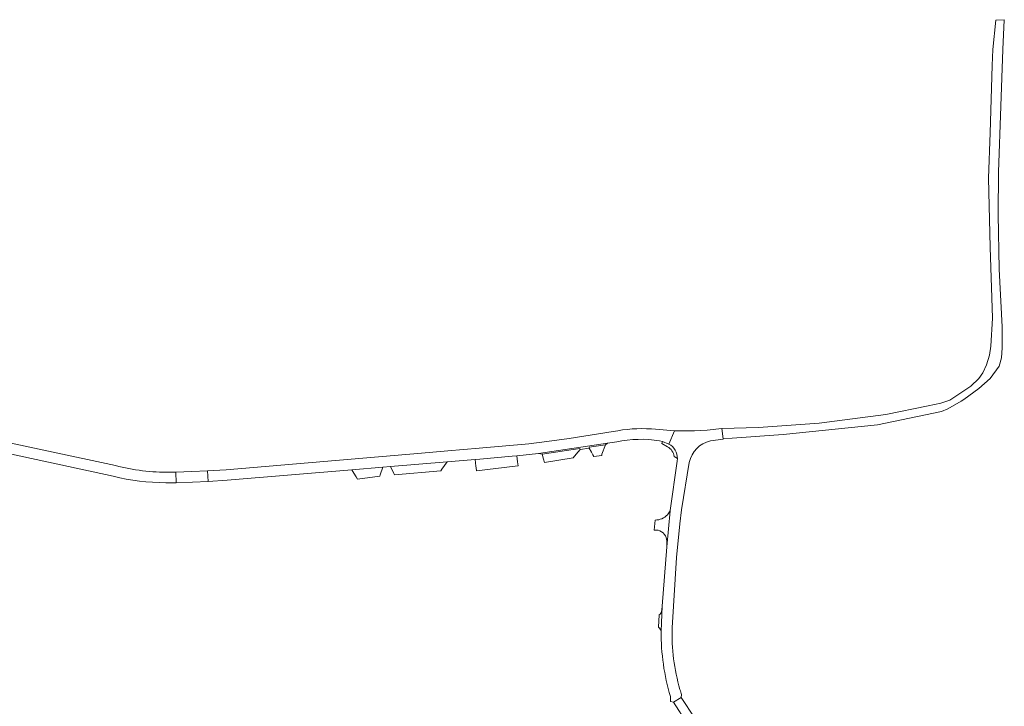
# Model space of a CAD drawing. Header units: metres. Extents: x 166325 to 190320, y 381923 to 404576.
# Tile 372 of 656: x 175413 to 175785, y 390027 to 390286. Entities that reach past the tile are written whole.
import ezdxf

# ---------------------------------------------------------------- set-up
doc = ezdxf.new("R2010")
doc.units = ezdxf.units.M
doc.layers.add('B-WE-VH-VERHARDING_ASFALT-GV', color=8, linetype='Continuous', lineweight=18)
doc.layers.add('B-WE-VH-VERHARDING_BETONSTRAATSTEEN-GV', color=8, linetype='Continuous', lineweight=18)

msp = doc.modelspace()

# ---------------------------------------------------------------- linework, layer by layer
at = {"layer": 'B-WE-VH-VERHARDING_ASFALT-GV', "flags": 128}
for points in [[(175763.418, 390138.752), (175768.553, 390141.706), (175769.547, 390142.362), (175775.222, 390146.502), (175779.411, 390150.232), (175782.802, 390154.923), (175783.738, 390157.992), (175784.022, 390161.822), (175783.981, 390169.775), (175782.872, 390191.476), (175782.419, 390212.166), (175782.548, 390228.102), (175783.47, 390253.047), (175784.22, 390274.462), (175784.793, 390285.65), (175781.642, 390285.538), (175780.404, 390274.352), (175780.182, 390268.397), (175779.428, 390243.011), (175778.871, 390225.792), (175779.423, 390199.737), (175780.386, 390173.024), (175779.677, 390162.486), (175779.207, 390159.019), (175778.007, 390155.418), (175776.675, 390152.384), (175775.112, 390150.242), (175772.097, 390147.314), (175764.26, 390142.092), (175760.764, 390140.87), (175756.048, 390139.947), (175740.011, 390136.63), (175714.843, 390133.36), (175692.003, 390131.741), (175678.066, 390131.308), (175678.583, 390127.438), (175681.977, 390127.686), (175701.265, 390129.094), (175736.891, 390132.758), (175761.126, 390137.758)], [(175662.73, 390029.786), (175659.823, 390028.015), (175664.982, 390020.06), (175667.946, 390021.982)]]:
    msp.add_lwpolyline(points, close=True, dxfattribs=at)
for points in [[(175449.089, 390117.328), (175398.359, 390128.264), (175314.575, 390145.659)], [(175314.528, 390141.34), (175397.444, 390124.327), (175448.285, 390113.322)], [(175654.577, 390126.746), (175655.684, 390126.464), (175658.092, 390125.502), (175660.246, 390130.471), (175653.073, 390131.069), (175651.503, 390131.2)], [(175673.783, 390126.706), (175678.596, 390127.337), (175678.583, 390127.438), (175678.066, 390131.308), (175672.556, 390130.712), (175667.767, 390130.507), (175660.246, 390130.471), (175658.092, 390125.502)], [(175637.05, 390130.175), (175620.454, 390127.617), (175612.068, 390126.476), (175605.166, 390125.601), (175586.432, 390123.881), (175574.677, 390122.887), (175564.707, 390122.043), (175490.896, 390115.8), (175483.878, 390115.377), (175484.097, 390111.358), (175491.267, 390111.818), (175538.369, 390115.76), (175550.062, 390116.739), (175552.979, 390116.983), (175574.349, 390118.771), (175584.931, 390119.656), (175586.696, 390119.804), (175598.909, 390120.867), (175600.742, 390121.069)], [(175600.742, 390121.069), (175608.913, 390121.971), (175634.979, 390125.785), (175638.397, 390126.286)], [(175661.309, 390119.981), (175661.291, 390119.086), (175658.594, 390100.41), (175658.583, 390100.339), (175657.327, 390086.748), (175655.589, 390064.336), (175655.213, 390054.824)], [(175659.367, 390056.133), (175661.017, 390082.607), (175662.224, 390095.389), (175662.897, 390100.62), (175665.822, 390118.582)], [(175468.112, 390110.876), (175470.02, 390110.89), (175472.011, 390110.905), (175471.884, 390114.932), (175469.69, 390114.874)], [(175657.079, 390090.217), (175657.312, 390088.965), (175657.327, 390086.748), (175658.583, 390100.339)], [(175652.977, 390096.793), (175652.61, 390092.991)], [(175655.213, 390054.824), (175655.589, 390064.336)], [(175655.589, 390064.336), (175655.425, 390062.874), (175655.365, 390062.342)], [(175654.459, 390061.06), (175654.233, 390056.36)], [(175658.702, 390030.153), (175658.689, 390028.275), (175659.823, 390028.015), (175662.73, 390029.786), (175662.919, 390030.905)]]:
    msp.add_lwpolyline(points, dxfattribs=at)
at = {"layer": 'B-WE-VH-VERHARDING_ASFALT-GV'}
for points in [[(175651.503, 390131.2, 0.0695621), (175637.05, 390130.175)], [(175638.397, 390126.286, -0.0915955), (175654.577, 390126.746)], [(175665.822, 390118.582, -0.2905202), (175673.783, 390126.706)], [(175469.69, 390114.874, -0.0658012), (175449.089, 390117.328)], [(175448.285, 390113.322, 0.0595729), (175468.112, 390110.876)], [(175657.549, 390098.801, -0.2104612), (175652.977, 390096.793)], [(175658.583, 390100.339, -0.0754265), (175657.549, 390098.801)], [(175652.61, 390092.991, -0.3532632), (175657.079, 390090.217)], [(175655.365, 390062.342, -0.1913975), (175654.459, 390061.06)], [(175654.233, 390056.36, -0.1525513), (175655.213, 390054.824)], [(175655.213, 390054.824, 0.0751137), (175658.702, 390030.153)], [(175662.311, 390032.871, -0.0801601), (175659.367, 390056.133)], [(175662.919, 390030.905, -0.0070737), (175662.311, 390032.871)]]:
    msp.add_lwpolyline(points, format="xyb", dxfattribs=at)
at = {"layer": 'B-WE-VH-VERHARDING_BETONSTRAATSTEEN-GV', "flags": 128}
for points in [[(175624.648, 390123.392), (175628.047, 390123.926), (175628.019, 390124.311), (175634.177, 390125.18), (175634.979, 390125.785), (175608.913, 390121.971), (175610.226, 390121.73), (175624.519, 390123.782)], [(175624.648, 390123.392), (175624.519, 390123.782), (175610.226, 390121.73), (175610.746, 390119.805), (175611.102, 390118.484), (175621.91, 390120.232), (175623.114, 390121.622)], [(175634.177, 390125.18), (175628.019, 390124.311), (175628.047, 390123.926), (175628.873, 390122.469), (175629.449, 390121.451), (175629.82, 390120.797), (175632.832, 390121.164), (175632.805, 390121.635)], [(175600.742, 390121.069), (175598.909, 390120.867), (175586.696, 390119.804), (175584.931, 390119.656), (175585.211, 390117.192), (175585.29, 390116.496), (175585.41, 390115.437), (175600.069, 390117.138), (175601.161, 390117.271), (175601.002, 390118.714)], [(175550.062, 390116.739), (175538.369, 390115.76), (175539.175, 390114.468), (175540.018, 390113.117), (175540.555, 390112.257), (175548.926, 390113.346), (175549.117, 390113.915)], [(175574.349, 390118.771), (175552.979, 390116.983), (175554.24, 390114.364), (175554.471, 390113.883), (175571.939, 390115.364), (175572.355, 390115.952)], [(175483.878, 390115.377), (175478.002, 390115.095), (175471.884, 390114.932), (175472.011, 390110.905), (175478.202, 390111.072), (175484.097, 390111.358)]]:
    msp.add_lwpolyline(points, close=True, dxfattribs=at)
for points in [[(175658.092, 390125.502), (175655.684, 390126.464), (175655.397, 390125.704), (175657.584, 390124.491)], [(175660.109, 390120.813), (175661.309, 390119.981)]]:
    msp.add_lwpolyline(points, dxfattribs=at)
at = {"layer": 'B-WE-VH-VERHARDING_BETONSTRAATSTEEN-GV'}
for points in [[(175657.584, 390124.491, -0.2263379), (175660.109, 390120.813)], [(175661.309, 390119.981, 0.2891241), (175658.092, 390125.502)]]:
    msp.add_lwpolyline(points, format="xyb", dxfattribs=at)

doc.saveas('drawing.dxf')
